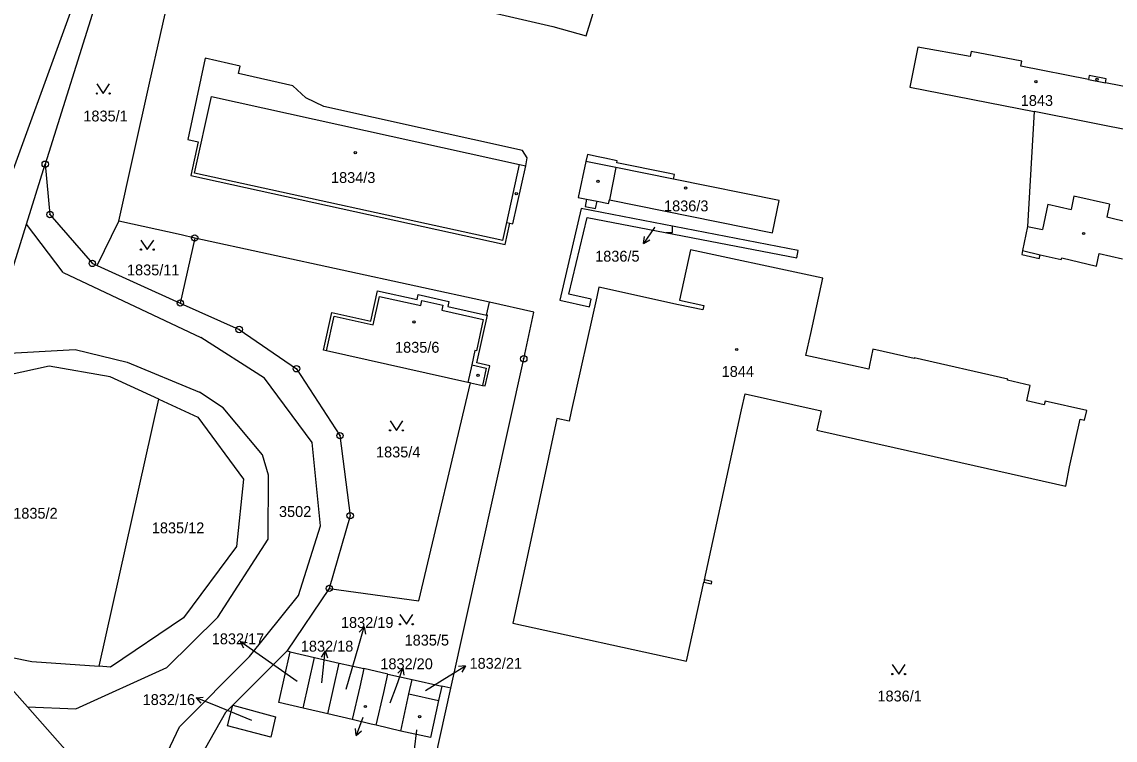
# Model space of a CAD drawing. Extents: x -733394 to -722299, y -1082822 to -1075049.
# Drawn here: x -729079.4 to -728908.1, y -1078651.1 to -1078538.5 of the extents above; entities that cross this region are included whole.
import ezdxf

# ---------------------------------------------------------------- set-up
doc = ezdxf.new("R2010")
doc.units = 0
for name, color, linetype in [('Hranice parcel', 7, 'Continuous'), ('Parcelní čísla', 7, 'Continuous'), ('Pop  PČ popisy', 7, 'Continuous'), ('Vnitřní kresba', 7, 'Continuous'), ('Značky bodu BP', 7, 'Continuous'), ('Značky budov', 7, 'Continuous'), ('Značky kultur', 7, 'Continuous')]:
    doc.layers.add(name, color=color, linetype=linetype)

msp = doc.modelspace()

# ---------------------------------------------------------------- linework, layer by layer
at = {"layer": 'Hranice parcel'}
for p, q in [((-729066.34, -1078530.86), (-729075.75, -1078560.84)), ((-729067.61, -1078576.72), (-729064.24, -1078569.75)), ((-729052.33, -1078572.4), (-729054.59, -1078582.58)), ((-729006.16, -1078582.44), (-729052.33, -1078572.4)), ((-729067.61, -1078576.72), (-729054.59, -1078582.58)), ((-729006.64, -1078584.46), (-729006.16, -1078582.44)), ((-729067.28, -1078639.48), (-729057.95, -1078597.64)), ((-729031.25, -1078627.28), (-729037.9, -1078637.12)), ((-729039.16, -1078645.16), (-729037.4, -1078637.23)), ((-729037.4, -1078637.23), (-729037.9, -1078637.12)), ((-729037.4, -1078637.23), (-729033.55, -1078638.1)), ((-729035.32, -1078646.05), (-729033.55, -1078638.1)), ((-729033.55, -1078638.1), (-729029.69, -1078638.98)), ((-729031.49, -1078646.95), (-729029.69, -1078638.98)), ((-729029.69, -1078638.98), (-729025.82, -1078639.85)), ((-729025.82, -1078639.85), (-729026.47, -1078642.71)), ((-729022.08, -1078640.7), (-729025.82, -1078639.85)), ((-729022.72, -1078643.57), (-729022.08, -1078640.7)), ((-729022.08, -1078640.7), (-729018.27, -1078641.56)), ((-729026.47, -1078642.71), (-729027.65, -1078647.84)), ((-729018.79, -1078643.83), (-729018.27, -1078641.56)), ((-729018.27, -1078641.56), (-729013.64, -1078642.61)), ((-729013.64, -1078642.61), (-729014.13, -1078644.84)), ((-729012.19, -1078642.94), (-729013.64, -1078642.61)), ((-729023.91, -1078648.71), (-729022.72, -1078643.57)), ((-729020.03, -1078649.66), (-729018.79, -1078643.83)), ((-729018.79, -1078643.83), (-729014.13, -1078644.84)), ((-729035.32, -1078646.05), (-729039.16, -1078645.16)), ((-729031.49, -1078646.95), (-729035.32, -1078646.05)), ((-729027.65, -1078647.84), (-729031.49, -1078646.95)), ((-729020.03, -1078649.66), (-729023.91, -1078648.71))]:
    msp.add_line(p, q, dxfattribs=at)
for points in [[(-729022.52, -1078533.18), (-728996.23, -1078539.25), (-728991.02, -1078540.73), (-728987.22, -1078528.33)], [(-729064.24, -1078569.75), (-729062.07, -1078560.09), (-729059.39, -1078548.12), (-729055.97, -1078532.86)], [(-728901.95, -1078549.59), (-728909.67, -1078548.08), (-728909.55, -1078547.46), (-728912.21, -1078546.94), (-728912.34, -1078547.56), (-728922.9, -1078545.49), (-728922.75, -1078544.72), (-728930.69, -1078543.16), (-728930.83, -1078543.95), (-728939.07, -1078542.48), (-728940.32, -1078548.75), (-728920.84, -1078552.6), (-728921.87, -1078570.57), (-728922.64, -1078574.35), (-728922.76, -1078574.96), (-728920.02, -1078575.63), (-728919.87, -1078575.01), (-728916.59, -1078575.78), (-728916.52, -1078575.52), (-728911.04, -1078576.83), (-728910.63, -1078574.8)], [(-729000.97, -1078558.68), (-729032.1, -1078551.82), (-729034.95, -1078550.43), (-729036.94, -1078548.57), (-729045.47, -1078546.63), (-729045.21, -1078545.46), (-729050.69, -1078544.21), (-729053.39, -1078556.95), (-729051.77, -1078557.31), (-729052.94, -1078562.6), (-729003.71, -1078573.39), (-729002.97, -1078570.07), (-729002.49, -1078570.18), (-729000.48, -1078561.09)], [(-729000.48, -1078561.09), (-729000.25, -1078559.85), (-729000.97, -1078558.68)], [(-728989.31, -1078566.61), (-728987.49, -1078566.97), (-728987.37, -1078566.42), (-728961.8, -1078571.59), (-728960.77, -1078566.51), (-728977.31, -1078563.16), (-728977.16, -1078562.43), (-728978.16, -1078562.22), (-728986.19, -1078560.61), (-728986.14, -1078560.32), (-728988.06, -1078559.91), (-728989.14, -1078559.68), (-728990.8, -1078559.32), (-728991.04, -1078560.4), (-728992.25, -1078566.03), (-728990.95, -1078566.29), (-728991.19, -1078567.46), (-728989.54, -1078567.79), (-728989.31, -1078566.61)], [(-729083.93, -1078586.87), (-729078.7, -1078570.24), (-729075.75, -1078560.84)], [(-729075.75, -1078560.84), (-729075.01, -1078568.72), (-729068.37, -1078576.38), (-729067.61, -1078576.72)], [(-728991.78, -1078567.8), (-728995.16, -1078582.12), (-728990.49, -1078583.16), (-728990.23, -1078581.99), (-728993.74, -1078581.21), (-728990.83, -1078569.2), (-728958, -1078575.51), (-728957.78, -1078574.34), (-728991.78, -1078567.8)], [(-729052.33, -1078572.4), (-729054.47, -1078571.89), (-729064.24, -1078569.75)], [(-728972.58, -1078582.99), (-728972.73, -1078583.67), (-728976.53, -1078582.87), (-728989, -1078580.12), (-728989.32, -1078581.62), (-728993.34, -1078599.58), (-728993.69, -1078601.09), (-728995.63, -1078600.68), (-728999.68, -1078619.73), (-729002.52, -1078632.72), (-728975.28, -1078638.7), (-728972.57, -1078626.29), (-728971.39, -1078626.55), (-728971.32, -1078626.22), (-728972.49, -1078625.96), (-728966.76, -1078599.76), (-728966.66, -1078599.32), (-728966.12, -1078596.83), (-728958.63, -1078598.48), (-728954.19, -1078599.46), (-728954.9, -1078602.48), (-728942.74, -1078605.22), (-728928.12, -1078608.51), (-728915.89, -1078611.27), (-728915.28, -1078608.27), (-728913.63, -1078600.76), (-728912.93, -1078600.92), (-728912.58, -1078599.44), (-728919.12, -1078597.98), (-728919.25, -1078598.54), (-728921.99, -1078597.93), (-728921.43, -1078595.49), (-728924.99, -1078594.68), (-728924.96, -1078594.53), (-728939.62, -1078591.18), (-728939.64, -1078591.28), (-728946.09, -1078589.8), (-728946.64, -1078592.33), (-728946.75, -1078592.92), (-728952.47, -1078591.7), (-728956.6, -1078590.82), (-728955.83, -1078587.38), (-728953.96, -1078578.69), (-728956.13, -1078578.22), (-728974.68, -1078574.24), (-728976.4, -1078582.16), (-728972.58, -1078582.99)], [(-728910.63, -1078574.8), (-728907, -1078575.64)], [(-729009.15, -1078595.1), (-729009.57, -1078595.01), (-729031.67, -1078590.09), (-729032.16, -1078589.98), (-729030.85, -1078584.06), (-729024.76, -1078585.42), (-729023.7, -1078580.66), (-729017.51, -1078582.03), (-729017.34, -1078581.25), (-729012.5, -1078582.33), (-729012.67, -1078583.11), (-729006.64, -1078584.46)], [(-729054.59, -1078582.58), (-729045.37, -1078586.73), (-729036.39, -1078592.88), (-729029.58, -1078603.36), (-729027.98, -1078615.9), (-729031.25, -1078627.28)], [(-729012.19, -1078642.94), (-729000.78, -1078591.32), (-728999.22, -1078583.99), (-729006.16, -1078582.44)], [(-729009.15, -1078595.1), (-729007.27, -1078595.48), (-729006.81, -1078595.58), (-729006.1, -1078592.41), (-729008.13, -1078591.96), (-729006.46, -1078584.5), (-729006.64, -1078584.46)], [(-729057.95, -1078597.64), (-729065.58, -1078594.14), (-729075.15, -1078592.46), (-729081.58, -1078593.87), (-729086.7, -1078598.59)], [(-729031.25, -1078627.28), (-729017.2, -1078629.25), (-729009.15, -1078595.1)], [(-729057.95, -1078597.64), (-729051.82, -1078600.45), (-729044.71, -1078610.17), (-729045.77, -1078620.72), (-729054.07, -1078631.92), (-729065.53, -1078639.61), (-729067.28, -1078639.48)], [(-729086.36, -1078637.07), (-729084.85, -1078637.35), (-729077.86, -1078638.72), (-729067.28, -1078639.48)], [(-729070.67, -1078654.7), (-729078.55, -1078645.85), (-729086.36, -1078637.07)], [(-729037.9, -1078637.12), (-729046.34, -1078645.58), (-729047.51, -1078646.75), (-729053.98, -1078658.18), (-729051.16, -1078672.28), (-729047.29, -1078679.61), (-729038.4, -1078690.91)], [(-729026.35, -1078706.79), (-729026.21, -1078706.21), (-729025.64, -1078703.77), (-729012.19, -1078642.94)], [(-729014.13, -1078644.84), (-729015.4, -1078650.67), (-729020.03, -1078649.66)], [(-729047.21, -1078648.82), (-729046.34, -1078645.58), (-729039.67, -1078647.41)], [(-729039.67, -1078647.41), (-729040.43, -1078650.61), (-729047.21, -1078648.82)], [(-729023.91, -1078648.71), (-729024.69, -1078648.53), (-729027.65, -1078647.84)]]:
    msp.add_lwpolyline(points, dxfattribs=at)
at = {"layer": 'Pop  PČ popisy'}
for p, q in [((-728980.33, -1078570.77), (-728982.01, -1078573.26)), ((-728980.27, -1078570.69), (-728980.33, -1078570.77)), ((-728982.01, -1078573.26), (-728981.86, -1078572.15)), ((-728982.01, -1078573.26), (-728981.03, -1078572.71)), ((-729026.63, -1078636.22), (-729025.8, -1078633.33)), ((-729025.8, -1078633.33), (-729026.56, -1078634.16)), ((-729025.8, -1078633.33), (-729025.6, -1078634.44)), ((-729042.74, -1078637.34), (-729045.2, -1078635.62)), ((-729045.2, -1078635.62), (-729044.09, -1078635.78)), ((-729045.2, -1078635.62), (-729044.67, -1078636.6)), ((-729028.63, -1078643.07), (-729026.63, -1078636.22)), ((-729036.28, -1078641.86), (-729042.74, -1078637.34)), ((-729031.91, -1078637.09), (-729032.51, -1078638.04)), ((-729032.22, -1078640.08), (-729031.91, -1078637.09)), ((-729031.91, -1078637.09), (-729031.51, -1078638.14)), ((-729020.74, -1078642.61), (-729019.71, -1078639.79)), ((-729019.71, -1078639.79), (-729020.53, -1078640.56)), ((-729019.71, -1078639.79), (-729019.59, -1078640.9)), ((-729012.48, -1078640.99), (-729009.91, -1078639.44)), ((-729009.91, -1078639.44), (-729011.02, -1078639.53)), ((-729009.91, -1078639.44), (-729010.51, -1078640.39)), ((-729032.42, -1078642.1), (-729032.22, -1078640.08)), ((-729016.19, -1078643.26), (-729012.48, -1078640.99)), ((-729021.71, -1078645.22), (-729020.74, -1078642.61)), ((-729052.11, -1078644.43), (-729051, -1078644.34)), ((-729049.33, -1078645.55), (-729052.11, -1078644.43)), ((-729052.11, -1078644.43), (-729051.37, -1078645.27)), ((-729043.37, -1078647.97), (-729049.33, -1078645.55)), ((-729026.01, -1078647.53), (-729027.04, -1078650.35)), ((-729025.99, -1078647.49), (-729026.01, -1078647.53)), ((-729027.04, -1078650.35), (-729027.16, -1078649.24)), ((-729027.04, -1078650.35), (-729026.22, -1078649.58)), ((-729017.59, -1078649.52), (-729017.96, -1078652.5)), ((-729017.58, -1078649.42), (-729017.59, -1078649.52))]:
    msp.add_line(p, q, dxfattribs=at)
at = {"layer": 'Vnitřní kresba'}
for p, q in [((-729100.38, -1078615.67), (-729051.8, -1078481.94)), ((-728912.34, -1078547.56), (-728909.67, -1078548.08)), ((-729052.34, -1078562.22), (-729049.7, -1078550.25)), ((-729049.7, -1078550.25), (-729001.46, -1078560.88)), ((-728901.21, -1078556.49), (-728920.84, -1078552.6)), ((-729003.46, -1078569.96), (-729001.46, -1078560.88)), ((-729001.46, -1078560.88), (-729000.48, -1078561.09)), ((-728986.34, -1078561.34), (-728991.04, -1078560.4)), ((-729004.09, -1078572.79), (-729052.34, -1078562.22)), ((-728986.34, -1078561.34), (-728987.37, -1078566.42)), ((-728977.31, -1078563.16), (-728986.34, -1078561.34)), ((-728914.59, -1078565.85), (-728915.03, -1078567.94)), ((-728909.04, -1078567.11), (-728914.59, -1078565.85)), ((-728990.95, -1078566.29), (-728989.31, -1078566.61)), ((-728918.69, -1078567.12), (-728919.5, -1078571.05)), ((-728918.69, -1078567.12), (-728915.03, -1078567.94)), ((-728909.04, -1078567.11), (-728909.47, -1078569.14)), ((-728905.83, -1078570), (-728909.47, -1078569.14)), ((-729072.95, -1078577.81), (-729078.7, -1078570.24)), ((-729004.09, -1078572.79), (-729003.46, -1078569.96)), ((-729003.46, -1078569.96), (-729002.97, -1078570.07)), ((-728921.87, -1078570.57), (-728919.5, -1078571.05)), ((-728922.64, -1078574.35), (-728919.87, -1078575.01)), ((-729072.95, -1078577.81), (-729051.36, -1078588)), ((-729024.38, -1078586.01), (-729023.37, -1078581.54)), ((-729023.37, -1078581.54), (-729016.91, -1078582.99)), ((-729016.91, -1078582.99), (-729016.73, -1078582.21)), ((-729016.73, -1078582.21), (-729013.46, -1078582.94)), ((-729013.46, -1078582.94), (-729013.63, -1078583.72)), ((-729031.67, -1078590.09), (-729030.47, -1078584.66)), ((-729030.47, -1078584.66), (-729024.38, -1078586.01)), ((-729013.63, -1078583.72), (-729007.15, -1078585.15)), ((-729007.15, -1078585.15), (-729008.21, -1078590.06)), ((-729041.4, -1078594.36), (-729051.36, -1078588)), ((-729084.82, -1078590.65), (-729071.05, -1078589.88)), ((-729071.05, -1078589.88), (-729062.91, -1078591.85)), ((-729008.44, -1078590.01), (-729008.93, -1078592.28)), ((-729008.21, -1078590.06), (-729008.44, -1078590.01)), ((-729062.91, -1078591.85), (-729051.59, -1078596.55)), ((-729008.93, -1078592.28), (-729009.57, -1078595.01)), ((-729008.93, -1078592.28), (-729006.68, -1078592.77)), ((-729006.68, -1078592.77), (-729007.27, -1078595.48)), ((-729033.93, -1078604.45), (-729041.4, -1078594.36)), ((-729047.85, -1078598.99), (-729051.59, -1078596.55)), ((-729041.71, -1078606.36), (-729047.85, -1078598.99)), ((-729032.64, -1078617.49), (-729033.93, -1078604.45)), ((-729040.77, -1078609.57), (-729041.71, -1078606.36)), ((-729040.8, -1078619.56), (-729040.77, -1078609.57)), ((-729036.08, -1078628.38), (-729032.64, -1078617.49)), ((-729048.69, -1078631.82), (-729040.8, -1078619.56)), ((-728972.49, -1078625.96), (-728972.57, -1078626.29)), ((-729043.74, -1078637.94), (-729036.08, -1078628.38)), ((-729056.68, -1078639.69), (-729048.69, -1078631.82)), ((-729054.72, -1078648.97), (-729043.74, -1078637.94)), ((-729070.94, -1078646.15), (-729056.68, -1078639.69)), ((-729078.55, -1078645.85), (-729070.94, -1078646.15)), ((-729059.65, -1078659.41), (-729054.72, -1078648.97))]:
    msp.add_line(p, q, dxfattribs=at)
at = {"layer": 'Značky bodu BP'}
for centre, radius in [((-729075.75, -1078560.84), 0.5), ((-729075.75, -1078560.84), 0.0303), ((-729075.01, -1078568.72), 0.5), ((-729075.01, -1078568.72), 0.0303), ((-729052.33, -1078572.4), 0.5), ((-729052.33, -1078572.4), 0.0303), ((-729068.37, -1078576.38), 0.5), ((-729068.37, -1078576.38), 0.0303), ((-729054.59, -1078582.58), 0.5), ((-729054.59, -1078582.58), 0.0303), ((-729045.37, -1078586.73), 0.5), ((-729045.37, -1078586.73), 0.0303), ((-729000.78, -1078591.32), 0.5), ((-729000.78, -1078591.32), 0.0303), ((-729036.39, -1078592.88), 0.5), ((-729036.39, -1078592.88), 0.0303), ((-729029.58, -1078603.36), 0.5), ((-729029.58, -1078603.36), 0.0303), ((-729027.98, -1078615.9), 0.5), ((-729027.98, -1078615.9), 0.0303), ((-729031.25, -1078627.28), 0.5), ((-729031.25, -1078627.28), 0.0303)]:
    msp.add_circle(centre, radius, dxfattribs=at)
at = {"layer": 'Značky budov'}
for centre in [(-728920.56, -1078547.9), (-728910.97, -1078547.54), (-729027.18, -1078559.03), (-728989.16, -1078563.53), (-728975.44, -1078564.58), (-729001.96, -1078565.45), (-728913.08, -1078571.69), (-729017.99, -1078585.54), (-728967.43, -1078589.86), (-729007.94, -1078593.91), (-729025.59, -1078645.79), (-729017.11, -1078647.39)]:
    msp.add_circle(centre, 0.175, dxfattribs=at)
at = {"layer": 'Značky kultur'}
for p, q in [((-728977.5, -1078571.53), (-728977.5, -1078570.53)), ((-728978.5, -1078571.53), (-728977.5, -1078571.53))]:
    msp.add_line(p, q, dxfattribs=at)
for points in [[(-729067.67, -1078548.26), (-729066.67, -1078549.76), (-729065.67, -1078548.26)], [(-729060.76, -1078572.72), (-729059.76, -1078574.22), (-729058.76, -1078572.72)], [(-729021.73, -1078601.03), (-729020.73, -1078602.53), (-729019.73, -1078601.03)], [(-729020.18, -1078631.4), (-729019.18, -1078632.9), (-729018.18, -1078631.4)], [(-728943.05, -1078639.21), (-728942.05, -1078640.71), (-728941.05, -1078639.21)]]:
    msp.add_lwpolyline(points, dxfattribs=at)
for centre in [(-729067.67, -1078549.76), (-729065.67, -1078549.76), (-729060.76, -1078574.22), (-729058.76, -1078574.22), (-729021.73, -1078602.53), (-729019.73, -1078602.53), (-729020.18, -1078632.9), (-729018.18, -1078632.9), (-728943.05, -1078640.71), (-728941.05, -1078640.71)]:
    msp.add_circle(centre, 0.1, dxfattribs=at)

# ---------------------------------------------------------------- texts
at = {"layer": 'Parcelní čísla'}
for s, p in [('1843', (-728922.93, -1078551.71)), ('1835/1', (-729069.78, -1078554.14)), ('1834/3', (-729030.98, -1078563.78)), ('1836/3', (-728978.81, -1078568.22)), ('1836/5', (-728989.6, -1078576.1)), ('1835/11', (-729062.94, -1078578.25)), ('1835/6', (-729020.95, -1078590.37)), ('1844', (-728969.78, -1078594.16)), ('1835/4', (-729023.93, -1078606.77)), ('1835/2', (-729080.76, -1078616.37)), ('3502', (-729039.13, -1078616.1)), ('1835/12', (-729059.05, -1078618.66)), ('1832/19', (-729029.42, -1078633.48)), ('1832/17', (-729049.66, -1078636.04)), ('1835/5', (-729019.45, -1078636.24)), ('1832/18', (-729035.71, -1078637.19)), ('1832/21', (-729009.28, -1078639.88)), ('1832/20', (-729023.25, -1078639.95)), ('1836/1', (-728945.38, -1078645)), ('1832/16', (-729060.49, -1078645.56))]:
    msp.add_text(s, height=1.7, dxfattribs=at).set_placement(p)

doc.saveas('drawing.dxf')
